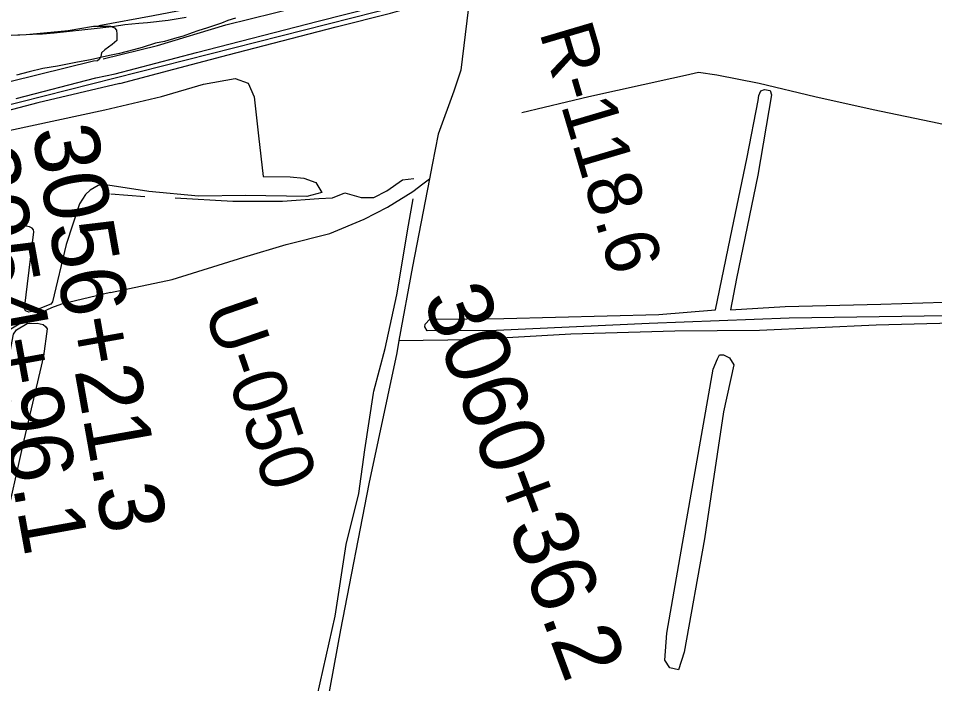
# Model space of a CAD drawing. Extents: x 3567028 to 3605064, y 510945 to 536587.
# Drawn here: x 3599332 to 3600744, y 520355 to 521381 of the extents above; entities that cross this region are included whole.
import ezdxf

# ---------------------------------------------------------------- set-up
doc = ezdxf.new("R2010")
doc.units = 0
for name, color, linetype in [('V-DTCH-CNTR', 7, 'Continuous'), ('V-RAIL-TRAK', 7, 'Continuous'), ('V-RIVR-RANG-IDEN', 7, 'Continuous'), ('V-ROAD-CNTR', 7, 'Continuous'), ('V-SITE-VEGE', 7, 'Continuous'), ('V-SURV-IDEN', 7, 'Continuous'), ('V-TOPO-SHOR', 7, 'Continuous'), ('V-WETL-SWMP', 7, 'Continuous')]:
    doc.layers.add(name, color=color, linetype=linetype)

msp = doc.modelspace()

# ---------------------------------------------------------------- linework, layer by layer
at = {"layer": 'V-DTCH-CNTR'}
for points in [[(3599474.2, 520957.8), (3599569.4, 520978), (3599679.9, 521012.3), (3599745.3, 521032), (3599812.5, 521048.8), (3599865.1, 521070.9), (3599901.3, 521089.5), (3599940.5, 521113.9), (3599955.7, 521125.6), (3599965.7, 521133.1)], [(3599965.7, 521133.1), (3599939.7, 520998.3), (3599918.9, 520884.2), (3599915.5, 520865.2), (3599872.5, 520663.2), (3599828.8, 520437.9), (3599796.9, 520264.6)], [(3599474.2, 520957.8), (3599399.1, 520939.9), (3599383.5, 520934.3), (3599348.9, 520918.5), (3599299.7, 520889.4), (3599184.8, 520824.2), (3599110.7, 520778.6), (3599091.9, 520770.1), (3599066.2, 520760.5), (3598978.8, 520731.5)], [(3599918.9, 520884.2), (3600031.6, 520885.7), (3600183.5, 520894.2), (3600344.1, 520899.1), (3600474.3, 520900), (3600654.2, 520908.4), (3600830.5, 520912.8), (3600942.7, 520919)]]:
    msp.add_lwpolyline(points, dxfattribs=at)
at = {"layer": 'V-RAIL-TRAK'}
for points in [[(3599481.7, 521295.3), (3599607, 521327.8), (3599794.4, 521376), (3599966.8, 521420.5), (3600030.6, 521435.9), (3600052.8, 521441.3), (3600257.1, 521494.2), (3600452.4, 521544.7), (3600603.4, 521582.7), (3600738.9, 521617.9), (3600869.7, 521649.9)], [(3599488.7, 521280.3), (3599572.1, 521302.3), (3599655.5, 521324.1), (3599738.9, 521345.8), (3599822.3, 521367.4), (3599905.8, 521388.8), (3599938.4, 521397.7), (3599971, 521406.3), (3600003.6, 521414.8), (3600029, 521421.2), (3600036.3, 521423.1), (3600069.1, 521431.1), (3600101.9, 521439), (3600214.1, 521467.6), (3600326.3, 521496.3), (3600438.4, 521525.3), (3600550.4, 521554.4), (3600729.6, 521600), (3600827.2, 521624.4)], [(3599328.9, 521256.8), (3599452, 521289), (3599481.7, 521295.3)], [(3599488.7, 521280.3), (3599362.6, 521250.3), (3599206.1, 521209.5), (3599060.9, 521172.7), (3598866.6, 521123.5), (3598720.3, 521085.6), (3598559.4, 521044.6), (3598389.3, 521001.4), (3598242.6, 520963.8), (3598022.3, 520907.2), (3597869.4, 520867.9), (3597665.2, 520816.2), (3597500.6, 520773.7), (3597339.3, 520732.6), (3597196, 520697.3), (3597012.7, 520653.4), (3596922.1, 520633.4), (3596797.5, 520605.9), (3596675.5, 520580.2), (3596557.5, 520556.7), (3596410.2, 520529.8)]]:
    msp.add_lwpolyline(points, dxfattribs=at)
at = {"layer": 'V-ROAD-CNTR'}
for points in [[(3594261.4, 520359), (3594395.2, 520360.1), (3594656.7, 520361.9), (3594864.7, 520371.5), (3595065.1, 520380.1), (3595273.1, 520390.7), (3595565.7, 520419.6), (3595779.1, 520442.4), (3595914.6, 520459.5), (3596208.4, 520503.1), (3596513.9, 520553.8), (3596802.8, 520614.7), (3597128.1, 520688.2), (3597506.6, 520779.7), (3597772.6, 520851.8), (3598096.1, 520935.2), (3598568.7, 521055.7), (3598920.8, 521144.4), (3599299, 521242.4), (3600064.8, 521437.5), (3600622.7, 521576.9), (3601076.2, 521691.5), (3601534, 521807.1)], [(3600067.7, 521521.5), (3600062.9, 521513.4), (3600058.2, 521505.3), (3600053.8, 521497), (3600049.5, 521488.6), (3600045.5, 521480.1), (3600041.6, 521471.5), (3600039.4, 521466.6), (3600037.4, 521461.7), (3600035.5, 521456.6), (3600034, 521451.5), (3600032.6, 521446.4), (3600031.5, 521441.2), (3600030.6, 521435.9), (3600029, 521421.2), (3600025.3, 521393.5), (3600014, 521300.5), (3600003.5, 521268.5), (3599979.3, 521202), (3599970, 521154.6), (3599965.7, 521133.1)]]:
    msp.add_lwpolyline(points, dxfattribs=at)
at = {"layer": 'V-SITE-VEGE'}
for points in [[(3599667.2, 521380.9), (3599655.1, 521377), (3599645.3, 521373.1), (3599628.6, 521367.5), (3599624, 521365.8), (3599609.1, 521361.3), (3599600.4, 521358), (3599586.6, 521352.9), (3599576.8, 521350.7), (3599557.8, 521345.1), (3599544, 521342.4), (3599523.3, 521335.7), (3599510.1, 521331.8), (3599488.2, 521326.2), (3599472.7, 521323.5), (3599443.4, 521316.8), (3599423.8, 521313), (3599392.8, 521306.9), (3599370.3, 521303.1), (3599349.1, 521298.1), (3599329.5, 521293.1)], [(3599496.6, 521370.9), (3599517.9, 521373), (3599531.7, 521374.1), (3599563.3, 521377.8), (3599590.9, 521382.2)], [(3599322.6, 521354.6), (3599334.6, 521355.1), (3599354.1, 521356), (3599369.6, 521356.5), (3599387.5, 521358.1), (3599454.1, 521365.5), (3599480.5, 521368.7), (3599496.6, 521370.9)], [(3599317.9, 521207.6), (3599465.9, 521239.4), (3599553, 521260.1), (3599617.7, 521279.2), (3599666.6, 521287.8), (3599686.7, 521280.8), (3599695.8, 521259.4), (3599702.3, 521199.5), (3599709.6, 521137), (3599751.5, 521136.5), (3599772.1, 521134.3), (3599790.8, 521127.7), (3599800, 521112.4), (3599776.8, 521105.8), (3599682.4, 521107.3), (3599609.9, 521106.6), (3599533.4, 521113.8), (3599470.1, 521123.5), (3599455.3, 521122.9), (3599443.2, 521115.5), (3599435.7, 521109.3), (3599426.5, 521094.8), (3599406.3, 521031.8), (3599385.3, 520943.7), (3599382.7, 520939.9), (3599355.5, 520929.3), (3599348.4, 520927.8), (3599343.5, 520929.8), (3599341.7, 520933.4), (3599356.5, 521051.7), (3599355.9, 521054.5), (3599353.6, 521057.4), (3599349.5, 521059.2), (3599336.6, 521061.9), (3599229.9, 521046.9)], [(3600762.8, 520922.1), (3600520.1, 520918.3), (3600304.4, 520910.1), (3600069.1, 520899.5), (3599962.5, 520899.1), (3599958.8, 520905.3), (3599959.4, 520909), (3599966.2, 520917), (3600080.2, 520918), (3600319.2, 520924.3), (3600406.7, 520931.5), (3600429.1, 521040.5), (3600455.3, 521166.7), (3600472.1, 521254.2), (3600473.3, 521261.6), (3600476.4, 521269), (3600482, 521270.8), (3600490.6, 521269.6), (3600493, 521262.8), (3600471.9, 521139), (3600438.9, 520979.5), (3600429.5, 520931.4), (3600514, 520936.2), (3600661.2, 520940.2), (3600823.3, 520945.4)], [(3599210.8, 520332.9), (3599225.8, 520384.5), (3599250.1, 520517.3), (3599278.5, 520668.8), (3599306.1, 520793), (3599325, 520893.8), (3599329.4, 520900.3), (3599345.8, 520910), (3599361.7, 520911), (3599370.5, 520908.8), (3599374.4, 520905.6), (3599376.8, 520902.1), (3599371.1, 520859.7), (3599341.1, 520730.6), (3599309.7, 520590.7), (3599273.9, 520406.5), (3599258.3, 520302.5)]]:
    msp.add_lwpolyline(points, dxfattribs=at)
msp.add_lwpolyline([(3600409.7, 520855.7), (3600412.8, 520861.8), (3600418.9, 520861.8), (3600428.2, 520857.5), (3600434.9, 520846.4), (3600418.8, 520774.3), (3600389.4, 520578.5), (3600358.3, 520403.6), (3600349.6, 520376.5), (3600336, 520379.6), (3600328.7, 520391.3), (3600331.8, 520433.2), (3600359.2, 520591.5), (3600387.9, 520755.3), (3600402.9, 520839.7)], close=True, dxfattribs=at)
at = {"layer": 'V-TOPO-SHOR'}
msp.add_line((3599474.9, 521110.3), (3599527.4, 521106.1), dxfattribs=at)
for points in [[(3599456.7, 521369.6), (3599540.2, 521385.2), (3599663.5, 521408.9), (3599796.7, 521434.9), (3599920.5, 521466.2), (3599983.1, 521479.5), (3600003.8, 521456.9)], [(3599463, 521318.2), (3599547.1, 521338.5), (3599652.3, 521370.4), (3599764.5, 521398.2), (3599888.4, 521429.5), (3599971.3, 521449.2), (3600003.3, 521456.8), (3600003.8, 521456.9)], [(3600108.3, 521235.4), (3600211.4, 521260.1), (3600339.1, 521288.2), (3600360.5, 521293), (3600380.2, 521297.8), (3600408.6, 521293.4), (3600473.7, 521280.5), (3600559.7, 521260.3), (3600649.7, 521240), (3600750.6, 521218.8), (3600865, 521193.3), (3600921.8, 521183.1), (3600958.5, 521174.7), (3600968.3, 521170.4)], [(3599574.1, 521103.7), (3599662.9, 521098.8), (3599739.4, 521098.7), (3599795.4, 521102.7), (3599816.5, 521103.8), (3599835.7, 521111.4), (3599860.8, 521104.3), (3599880.1, 521104.3), (3599900, 521114.7), (3599924.5, 521131.6), (3599941.9, 521133.7)], [(3599759.4, 520112.7), (3599760.8, 520129.9), (3599762.9, 520155.7), (3599773, 520234.5), (3599793.1, 520336.1), (3599820.8, 520459.2), (3599837.3, 520569.6), (3599856.8, 520648.4), (3599866.3, 520715.5), (3599879.9, 520803.1), (3599880.4, 520806), (3599897.5, 520871.9), (3599915.8, 520954.2), (3599933.5, 521061.6), (3599940.6, 521102.2)]]:
    msp.add_lwpolyline(points, dxfattribs=at)
at = {"layer": 'V-WETL-SWMP'}
msp.add_lwpolyline([(3599266.6, 521352.6), (3599344.5, 521355.7), (3599409.1, 521361.9), (3599448.4, 521368.4), (3599474.3, 521368.6), (3599480.5, 521366), (3599483.7, 521362.3), (3599484, 521356.4), (3599484.3, 521346.2), (3599476.9, 521340), (3599465.9, 521332.1), (3599460.7, 521327.3), (3599459.6, 521321.9), (3599458.5, 521319.7), (3599457.4, 521317.9), (3599454.4, 521315.3), (3599448.2, 521314.5), (3599150.2, 521241.1)], dxfattribs=at)

# ---------------------------------------------------------------- texts
at = {"layer": 'V-RIVR-RANG-IDEN'}
for s, rotation, p in [('R-118.6', 286.484, (3600134.7, 521359.5)), ('U-050', 289.0783, (3599617.6, 520932.2))]:
    msp.add_text(s, height=83, rotation=rotation, dxfattribs=at).set_placement(p)
at = {"layer": 'V-SURV-IDEN'}
for s, rotation, p in [('3056+21.3', 280.0954, (3599352.9, 521208.2)), ('3054+96.1', 280.2819, (3599230.2, 521175.2)), ('3060+36.2', 290.4594, (3599954.9, 520949.3))]:
    msp.add_text(s, height=100, rotation=rotation, dxfattribs=at).set_placement(p)

doc.saveas('drawing.dxf')
